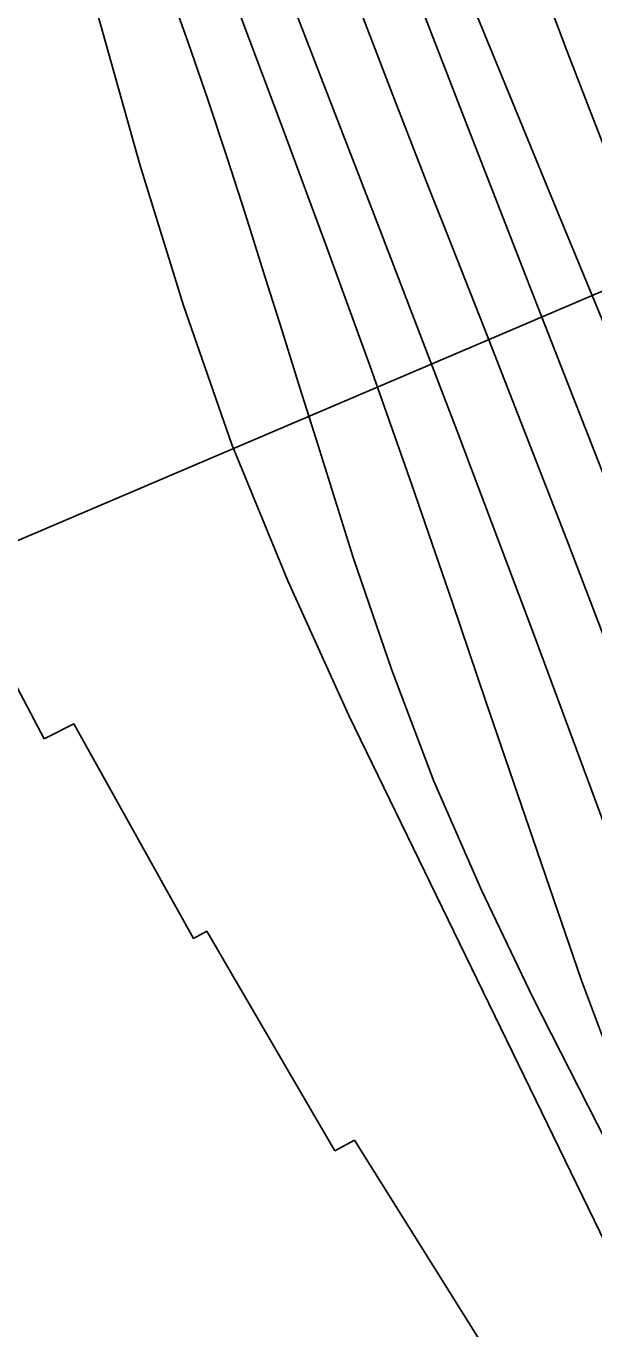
# Model space of a CAD drawing. Extents: x 3567028 to 3605064, y 510945 to 536587.
# Drawn here: x 3578776 to 3579101, y 530496 to 531241 of the extents above; entities that cross this region are included whole.
import ezdxf

# ---------------------------------------------------------------- set-up
doc = ezdxf.new("R2010")
doc.units = 0
for name, color, linetype in [('V-RIVR-RANG', 7, 'Continuous'), ('V-RRAP-RVMT', 7, 'Continuous'), ('V-TOPO-DPTH', 7, 'Continuous'), ('V-TOPO-MAJR', 7, 'Continuous'), ('V-TOPO-MINR', 7, 'Continuous')]:
    doc.layers.add(name, color=color, linetype=linetype)

msp = doc.modelspace()

# ---------------------------------------------------------------- linework, layer by layer
at = {"layer": 'V-RIVR-RANG'}
msp.add_line((3579793.37, 531382.48), (3578542.3, 530849.14), dxfattribs=at)
at = {"layer": 'V-RRAP-RVMT'}
for p, q in [((3578786.38, 530833.39), (3578716.91, 530964.97)), ((3578803.3, 530841.94), (3578786.38, 530833.39)), ((3578871.7, 530719.25), (3578803.3, 530841.94)), ((3578879.41, 530723.38), (3578871.7, 530719.25)), ((3578952.52, 530597.87), (3578879.41, 530723.38)), ((3578963.74, 530603.93), (3578952.52, 530597.87)), ((3579042.07, 530479.08), (3578963.74, 530603.93))]:
    msp.add_line(p, q, dxfattribs=at)
at = {"layer": 'V-TOPO-DPTH'}
for points in [[(3578940.6, 531474), (3579080.39, 531133.25), (3579124.43, 531026.96), (3579168.98, 530920.88), (3579214.27, 530815.11), (3579260.06, 530709.56), (3579327.19, 530556.31), (3579340.16, 530527.72), (3579353.64, 530499.38), (3579367.87, 530471.4)], [(3579367.87, 530471.4), (3579353.64, 530499.38), (3579340.16, 530527.72), (3579327.19, 530556.31), (3579260.06, 530709.56), (3579214.27, 530815.11), (3579168.98, 530920.88), (3579124.43, 531026.96), (3579080.39, 531133.25), (3578940.6, 531474)], [(3579065.09, 531280.58), (3579085.51, 531226.33), (3579106.38, 531172.25), (3579114.68, 531151.14), (3579140.1, 531086.66), (3579165.6, 531022.2), (3579191.2, 530957.78), (3579216.87, 530893.4), (3579233.61, 530851.52), (3579256.66, 530795.85), (3579280.6, 530740.58), (3579305.87, 530685.91), (3579332.05, 530631.64), (3579376.3, 530542.67), (3579381.18, 530533.28), (3579386.29, 530524.02), (3579391.73, 530514.94), (3579397.4, 530506), (3579536.06, 530295.52)], [(3579536.06, 530295.52), (3579397.4, 530506), (3579391.73, 530514.94), (3579386.29, 530524.02), (3579381.18, 530533.28), (3579376.3, 530542.67), (3579332.05, 530631.64), (3579305.87, 530685.91), (3579280.6, 530740.58), (3579256.66, 530795.85), (3579233.61, 530851.52), (3579216.87, 530893.4), (3579191.2, 530957.78), (3579165.6, 531022.2), (3579140.1, 531086.66), (3579114.68, 531151.14), (3579106.38, 531172.25), (3579085.51, 531226.33), (3579065.09, 531280.58)], [(3578992.11, 531277.63), (3579028.9, 531182.55), (3579065.83, 531087.53), (3579102.95, 530992.58), (3579140.21, 530897.69), (3579221.09, 530692.31), (3579229.84, 530669.99), (3579238.53, 530647.64), (3579247.15, 530625.27), (3579255.71, 530602.88), (3579264.49, 530580.58), (3579273.62, 530558.42), (3579283.27, 530536.49), (3579293.27, 530514.71), (3579309.84, 530479.69)], [(3579309.84, 530479.69), (3579293.27, 530514.71), (3579283.27, 530536.49), (3579273.62, 530558.42), (3579264.49, 530580.58), (3579255.71, 530602.88), (3579247.15, 530625.27), (3579238.53, 530647.64), (3579229.84, 530669.99), (3579221.09, 530692.31), (3579140.21, 530897.69), (3579102.95, 530992.58), (3579065.83, 531087.53), (3579028.9, 531182.55), (3578992.11, 531277.63)]]:
    msp.add_lwpolyline(points, dxfattribs=at)
at = {"layer": 'V-TOPO-MAJR'}
msp.add_lwpolyline([(3579267.89, 530491.46), (3579227.8, 530587.52), (3579199.18, 530656.97), (3579170.97, 530726.58), (3579143.37, 530796.44), (3579116.18, 530866.47), (3579108.55, 530886.38), (3579085.18, 530947.06), (3579061.68, 531007.68), (3579037.96, 531068.23), (3579014.11, 531128.72), (3579006.56, 531147.78), (3578986.64, 531198.79), (3578967.04, 531249.93)], dxfattribs=at)
at = {"layer": 'V-TOPO-MINR'}
for points in [[(3579367.87, 530471.4), (3579353.64, 530499.38), (3579340.16, 530527.72), (3579327.19, 530556.31), (3579260.06, 530709.56), (3579214.27, 530815.11), (3579168.98, 530920.88), (3579124.43, 531026.96), (3579080.39, 531133.25), (3578940.6, 531474)], [(3579226.02, 530420.27), (3579161.38, 530540.47), (3579142.26, 530578.17), (3579124.39, 530616.42), (3579108.39, 530655.48), (3579093.63, 530695.1), (3579079.84, 530735.13), (3579066.1, 530775.18), (3579052.41, 530815.25), (3579038.76, 530855.33), (3579019.8, 530911.17), (3578996.38, 530979.06), (3578972.52, 531046.8), (3578948.02, 531114.31), (3578923.07, 531181.66), (3578838.57, 531406.51)], [(3579234.93, 530432.94), (3579151.7, 530661.85), (3579109.14, 530777.81), (3579066.14, 530893.61), (3579022.44, 531009.14), (3578978.29, 531124.51), (3578886.88, 531361.27)], [(3579526.82, 529024.01), (3579205.85, 530349.07), (3579190.25, 530377.28), (3579175.34, 530405.86), (3579160.89, 530434.69), (3578960.62, 530846.75), (3578925.79, 530923.6), (3578893.79, 531001.53), (3578866.03, 531081.06), (3578841.09, 531161.67), (3578799.2, 531311.24)], [(3579536.06, 530295.52), (3579397.4, 530506), (3579391.73, 530514.94), (3579386.29, 530524.02), (3579381.18, 530533.28), (3579376.3, 530542.67), (3579332.05, 530631.64), (3579305.87, 530685.91), (3579280.6, 530740.58), (3579256.66, 530795.85), (3579233.61, 530851.52), (3579216.87, 530893.4), (3579191.2, 530957.78), (3579165.6, 531022.2), (3579140.1, 531086.66), (3579114.68, 531151.14), (3579106.38, 531172.25), (3579085.51, 531226.33), (3579065.09, 531280.58)], [(3579309.84, 530479.69), (3579293.27, 530514.71), (3579283.27, 530536.49), (3579273.62, 530558.42), (3579264.49, 530580.58), (3579255.71, 530602.88), (3579247.15, 530625.27), (3579238.53, 530647.64), (3579229.84, 530669.99), (3579221.09, 530692.31), (3579140.21, 530897.69), (3579102.95, 530992.58), (3579065.83, 531087.53), (3579028.9, 531182.55), (3578992.11, 531277.63)], [(3579197.38, 530427.14), (3579065.85, 530685.44), (3579036.5, 530746.84), (3579009.24, 530809.09), (3578985.13, 530872.62), (3578963.11, 530937.01), (3578942.97, 531001.09), (3578932.61, 531034.09), (3578922.23, 531067.08), (3578911.86, 531100.08), (3578901.48, 531133.07), (3578890.89, 531165.99), (3578879.99, 531198.81), (3578868.66, 531231.47), (3578857.03, 531264.04)]]:
    msp.add_lwpolyline(points, dxfattribs=at)

doc.saveas('drawing.dxf')
